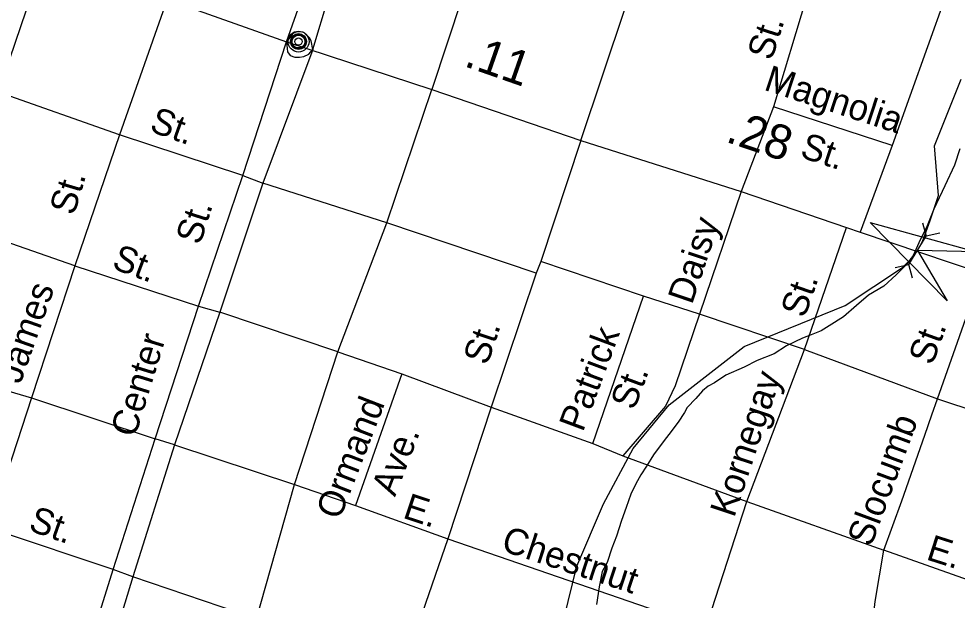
# Model space of a CAD drawing. Extents: x 2206922 to 2357709, y 510027 to 673830.
# Drawn here: x 2298229 to 2301643, y 594801 to 596917 of the extents above; entities that cross this region are included whole.
import ezdxf

# ---------------------------------------------------------------- set-up
doc = ezdxf.new("R2010")
doc.units = 0
for name, color, linetype in [('Exist Civil Demographics Community CELL', 7, 'Continuous'), ('Exist Civil Demographics County Seat CELL', 7, 'Continuous'), ('Exist Hydrographic Misc Water Feature', 7, 'Continuous'), ('Exist Road Non-System Type 51', 7, 'Continuous'), ('Exist Road Non-System Type 51 Label', 7, 'Continuous'), ('Exist Road Primary US Attributed', 7, 'Continuous'), ('Exist Road Primary US Mileage Tenths English Label', 7, 'Continuous'), ('Exist Road Primary US UnDivided 4 Lane Attributed', 7, 'Continuous'), ('Exist Road Secondary Structure Culvert Attributed CELL', 7, 'Continuous'), ('Exist Road Secondary Structure Culvert CELL', 7, 'Continuous'), ('Exist Road Secondary Type 51 Attributed', 7, 'Continuous')]:
    doc.layers.add(name, color=color, linetype=linetype)

msp = doc.modelspace()

# ---------------------------------------------------------------- linework, layer by layer
at = {"layer": 'Exist Civil Demographics Community CELL'}
msp.add_lwpolyline([(2299223.5, 596837.5), (2299223.8, 596839.2), (2299224.3, 596841.2), (2299225.2, 596843.4), (2299226.1, 596845.2), (2299227.1, 596846.9), (2299228.3, 596848.5), (2299229.5, 596849.8), (2299230.9, 596851.2), (2299232.5, 596852.6), (2299234.2, 596853.7), (2299235.7, 596854.6), (2299237.2, 596855.3), (2299238.9, 596856), (2299240.6, 596856.6), (2299241.9, 596856.9), (2299243.4, 596857.2), (2299244.7, 596857.4), (2299246.6, 596857.5), (2299248, 596857.4), (2299249.7, 596857.4), (2299251.2, 596857.1), (2299252.7, 596856.8), (2299254.2, 596856.4), (2299255.8, 596855.8), (2299257.8, 596854.9), (2299259.7, 596853.9), (2299261.3, 596852.8), (2299262.8, 596851.6), (2299263.8, 596850.6), (2299265.1, 596849.3), (2299266.3, 596847.8), (2299267.2, 596846.4), (2299268.2, 596844.9), (2299268.9, 596843.3), (2299269.5, 596841.8), (2299270, 596840.3), (2299270.4, 596838.9), (2299270.7, 596837), (2299270.9, 596835.6), (2299271, 596833.8), (2299270.9, 596832), (2299270.8, 596830.3), (2299270.5, 596828.6), (2299270, 596826.7), (2299269.4, 596824.9), (2299268.7, 596823.4), (2299267.7, 596821.6), (2299266.7, 596819.9), (2299265.7, 596818.5), (2299264.4, 596817.1), (2299262.8, 596815.6), (2299261.3, 596814.3), (2299259.7, 596813.3), (2299258.4, 596812.5), (2299256.3, 596811.5), (2299254.2, 596810.7), (2299252.4, 596810.2), (2299250.3, 596809.8), (2299249, 596809.7), (2299247.6, 596809.6), (2299245.9, 596809.6), (2299244.6, 596809.7), (2299242.9, 596810), (2299241.1, 596810.4), (2299239.7, 596810.8), (2299238.1, 596811.3), (2299236.7, 596811.9), (2299235.5, 596812.6), (2299233.5, 596813.9), (2299231.8, 596815.2), (2299230.3, 596816.5), (2299228.9, 596818), (2299227.9, 596819.2), (2299227, 596820.5), (2299225.8, 596822.7), (2299225.2, 596823.7), (2299224.7, 596825), (2299223.9, 596827.5), (2299223.5, 596829.6), (2299223.3, 596831.2), (2299223.2, 596833.1), (2299223.1, 596834.5), (2299223.3, 596836.5)], close=True, dxfattribs=at)
for centre, radius in [((2299247.1, 596833.7), 28.8), ((2299247, 596833.8), 23.4)]:
    msp.add_circle(centre, radius, dxfattribs=at)
at = {"layer": 'Exist Civil Demographics County Seat CELL'}
for radius in [38, 27.4, 13.2]:
    msp.add_circle((2299247.1, 596833.7), radius, dxfattribs=at)
at = {"layer": 'Exist Hydrographic Misc Water Feature'}
for points in [[(2299915.2, 592987.6), (2300041.9, 593498.2), (2300112.9, 593881.7), (2300119, 594124.8), (2300211.9, 594732.3), (2300259.9, 594924.6), (2300356.9, 595151.7), (2300463.9, 595352.9), (2300595, 595512.5), (2300867.9, 595723.6), (2301235.9, 595873.8), (2301444, 596012.2), (2301472.5, 596039.7), (2301498.8, 596074), (2301517.1, 596106), (2301544.6, 596182.7), (2301575.4, 596273.1), (2301559.9, 596453.9), (2301656.9, 596697.4)], [(2301652.4, 596442.9), (2301632.9, 596384.6), (2301597.7, 596308.4), (2301558.5, 596223.9), (2301533.3, 596163.6), (2301503.8, 596101.5), (2301482.4, 596055.3), (2301456.8, 596021), (2301421.3, 595984.6), (2301376, 595943.9), (2301320.4, 595911.4), (2301276.6, 595872.9), (2301229.2, 595832.7), (2301177.3, 595799.9), (2301148, 595781.6), (2301111.5, 595767.2), (2301079.7, 595755), (2301022.3, 595726.3), (2300976.8, 595697.9), (2300914.9, 595673.2), (2300867.5, 595648.7), (2300801.5, 595620.1), (2300760.2, 595591.8), (2300737.7, 595579.4), (2300716.4, 595563.2), (2300692.6, 595535.1), (2300661.2, 595502.5), (2300651, 595484.6), (2300627.6, 595448.4), (2300593.7, 595404), (2300576.5, 595381.8), (2300538.8, 595329.5), (2300513, 595289.2), (2300492, 595257.1), (2300473.8, 595224.9), (2300456.4, 595186.6), (2300439.1, 595138.6), (2300421.3, 595090.5), (2300403.9, 595034.3), (2300386.2, 594989.9), (2300369.2, 594937.8), (2300351.6, 594906), (2300340.1, 594849.7), (2300330.7, 594785.5)]]:
    msp.add_lwpolyline(points, dxfattribs=at)
at = {"layer": 'Exist Road Non-System Type 51'}
for p, q in [((2299203.8, 596832.4), (2299372.9, 597319.2)), ((2299298.6, 596804.6), (2299448.3, 597296.3)), ((2301166.4, 597233.2), (2300974.9, 596596.2)), ((2299889.4, 597138.6), (2299732, 596658.9)), ((2301625.3, 597067.2), (2301406.1, 596455)), ((2298768.6, 596988.4), (2298595.2, 596494.6)), ((2299044.9, 596346), (2299203.8, 596832.4)), ((2299298.6, 596804.6), (2299117.2, 596319)), ((2298595.2, 596494.6), (2298153.8, 596649.8)), ((2300974.9, 596596.2), (2300857, 596287.6)), ((2301406.1, 596455), (2300974.9, 596596.2)), ((2298595.2, 596494.6), (2298433.2, 596017.8)), ((2299044.9, 596346), (2298595.2, 596494.6)), ((2300273.8, 596473.9), (2300128.3, 596033)), ((2301406.1, 596455), (2301289.7, 596140)), ((2298883.1, 595871.4), (2299044.9, 596346)), ((2299044.9, 596346), (2299117.2, 596319)), ((2299117.2, 596319), (2298960.7, 595849.2)), ((2299568.1, 596174.7), (2299117.2, 596319)), ((2300857, 596287.6), (2300705.9, 595841.8)), ((2298433.2, 596017.8), (2297999.5, 596169.6)), ((2300111.5, 595991), (2299568.1, 596174.7)), ((2301087.7, 595712.8), (2301240.7, 596157.3)), ((2300128.3, 596033), (2300111.5, 595991)), ((2300502.2, 595906.9), (2300128.3, 596033)), ((2298433.2, 596017.8), (2298275.8, 595537.6)), ((2298433.2, 596017.8), (2298883.1, 595871.4)), ((2300111.5, 595991), (2299947.7, 595503.4)), ((2300317.4, 595371), (2300502.2, 595906.9)), ((2300705.9, 595841.8), (2300502.2, 595906.9)), ((2298725.7, 595387.9), (2298883.1, 595871.4)), ((2298883.1, 595871.4), (2298960.7, 595849.2)), ((2298960.7, 595849.2), (2298795.7, 595366.8)), ((2299390.1, 595705.2), (2298960.7, 595849.2)), ((2301087.7, 595712.8), (2300705.9, 595841.8)), ((2299390.1, 595705.2), (2299623.2, 595625.3)), ((2300877.7, 595160), (2301087.7, 595712.8)), ((2301087.7, 595712.8), (2301571.8, 595534.1)), ((2297829.7, 595667.9), (2298275.8, 595537.6)), ((2299623.2, 595625.3), (2299454.1, 595146.1)), ((2299623.2, 595625.3), (2299947.7, 595503.4)), ((2298275.8, 595537.6), (2298120.7, 595064.1)), ((2298275.8, 595537.6), (2298725.7, 595387.9)), ((2301571.8, 595534.1), (2302025.5, 595380.7)), ((2299947.7, 595503.4), (2299790.2, 595024.2)), ((2299947.7, 595503.4), (2300317.4, 595371)), ((2298572.8, 594913.3), (2298725.7, 595387.9)), ((2298795.7, 595366.8), (2298725.7, 595387.9)), ((2298795.7, 595366.8), (2298643.7, 594886.7)), ((2298795.7, 595366.8), (2299232.5, 595221.8)), ((2300317.4, 595371), (2300426.6, 595326.9)), ((2300426.6, 595326.9), (2300877.7, 595160)), ((2299232.5, 595221.8), (2299454.1, 595146.1)), ((2299454.1, 595146.1), (2299790.2, 595024.2)), ((2300728.6, 594701.9), (2300877.7, 595160)), ((2300877.7, 595160), (2301376.5, 594983.5)), ((2298572.8, 594913.3), (2298120.7, 595064.1)), ((2299790.2, 595024.2), (2299625.3, 594547.1)), ((2299790.2, 595024.2), (2300728.6, 594701.9)), ((2301836.5, 594819.6), (2301376.5, 594983.5)), ((2298424.3, 594440.9), (2298572.8, 594913.3)), ((2298643.7, 594886.7), (2298572.8, 594913.3)), ((2298643.7, 594886.7), (2298501.5, 594414.7)), ((2299093.7, 594733.7), (2298643.7, 594886.7))]:
    msp.add_line(p, q, dxfattribs=at)
for points in [[(2299298.6, 596804.6), (2299292.7, 596836), (2299287.1, 596847.9), (2299273.7, 596859.5), (2299265.8, 596866.4), (2299251.4, 596869.2), (2299238.2, 596868.4), (2299226.4, 596862.5), (2299203.8, 596832.4)], [(2299203.8, 596832.4), (2299206.7, 596796.5), (2299216.6, 596782.7), (2299233.9, 596777.3), (2299250.2, 596777.5), (2299266.2, 596779.7), (2299284.3, 596788.3), (2299298.6, 596804.6)], [(2300966.5, 592191.3), (2301054.9, 592820.1), (2301080.5, 592998.1), (2301094.4, 593095.8), (2301112.9, 593197.1), (2301173.8, 593630), (2301183.3, 593726.7), (2301208.5, 593880.1), (2301254.7, 594184.9), (2301300.9, 594508.5), (2301309.3, 594575.8), (2301315.6, 594598.9), (2301332.4, 594683), (2301345, 594796.5), (2301376.5, 594983.5), (2301441.6, 595162.1), (2301525.6, 595401.7), (2301550.8, 595475.3), (2301571.8, 595534.1), (2301732.2, 595990.5)], [(2300705.9, 595841.8), (2300617.7, 595581.2), (2300582, 595507.6), (2300426.6, 595326.9)]]:
    msp.add_lwpolyline(points, dxfattribs=at)
at = {"layer": 'Exist Road Primary US Attributed'}
for points in [[(2300273.8, 596473.9), (2300435.5, 596955.8), (2300588.8, 597420.3), (2300752.1, 597907.5), (2300906.4, 598365.8), (2301013.4, 598691.8), (2301154.3, 599121.4)], [(2297344.9, 594258.4), (2297513.6, 594740.8), (2297681.8, 595206.7), (2297811, 595596.2), (2297829.7, 595667.9), (2297999.5, 596169.6), (2298153.8, 596649.8), (2298318.4, 597128.8)], [(2298318.4, 597128.8), (2298768.6, 596988.4), (2299203.8, 596832.4)]]:
    msp.add_lwpolyline(points, dxfattribs=at)
at = {"layer": 'Exist Road Primary US UnDivided 4 Lane Attributed'}
for p, q in [((2299203.8, 596832.4), (2299732, 596658.9)), ((2299732, 596658.9), (2300273.8, 596473.9))]:
    msp.add_line(p, q, dxfattribs=at)
msp.add_lwpolyline([(2300273.8, 596473.9), (2300857, 596287.6), (2301240.7, 596157.3), (2301289.7, 596140), (2301732.2, 595990.5), (2303153.4, 595526.8)], dxfattribs=at)
at = {"layer": 'Exist Road Secondary Structure Culvert Attributed CELL'}
msp.add_lwpolyline([(2301607.1, 595890.4), (2301326.4, 596175.2), (2301712, 596068.9), (2301498.8, 596074)], close=True, dxfattribs=at)
at = {"layer": 'Exist Road Secondary Structure Culvert CELL'}
for p, q in [((2301517.1, 596174.6), (2301530.4, 596125.6)), ((2301467.3, 596022.4), (2301530.4, 596125.6)), ((2301580, 596136.1), (2301530.4, 596125.6)), ((2301417.6, 596011.8), (2301467.3, 596022.4)), ((2301480.5, 595973.4), (2301467.3, 596022.4))]:
    msp.add_line(p, q, dxfattribs=at)
at = {"layer": 'Exist Road Secondary Type 51 Attributed'}
msp.add_lwpolyline([(2298244.3, 592237.4), (2298354.6, 592573.7), (2298408, 592722.9), (2298408.5, 592724.2), (2298415.2, 592743.1), (2298415.8, 592744.8), (2298476.4, 592914.1), (2298766.3, 593788.4), (2298939, 594267.6), (2299093.7, 594733.7), (2299232.5, 595221.8), (2299390.1, 595705.2), (2299568.1, 596174.7), (2299732, 596658.9)], dxfattribs=at)

# ---------------------------------------------------------------- texts
at = {"layer": 'Exist Road Non-System Type 51 Label'}
for s, rotation, p in [('St.', 72.1918, (2300967.9, 596761)), ('Magnolia', 341.8683, (2300936.2, 596659.1)), ('St.', 340.2035, (2298700.8, 596508.9)), ('St.', 341.8683, (2301067.2, 596414.2)), ('St.', 73.303, (2298430.3, 596197.9)), ('St.', 72.3346, (2298888.8, 596090.3)), ('Daisy', 71.4669, (2300678.2, 595873.9)), ('St.', 339.4269, (2298564, 596010)), ('St.', 70.7068, (2301088, 595824.5)), ('James', 70.474, (2298235.1, 595584.3)), ('St.', 71.3233, (2299933.8, 595652.7)), ('Patrick', 69.54, (2300281.2, 595410)), ('St.', 70.154, (2301552.8, 595652.6)), ('Center', 72.8763, (2298652.2, 595389.5)), ('St.', 69.54, (2300468.2, 595489.1)), ('Kornegay', 71.6062, (2300831.8, 595098.6)), ('Ormand', 68.8241, (2299396.5, 595089.9)), ('Slocumb', 69.6747, (2301329.5, 594991.8)), ('Ave.', 68.8241, (2299597.9, 595175)), ('E.', 341.7, (2299622.6, 595101.8)), ('St.', 340.6683, (2298260.7, 595056.4)), ('Chestnut', 341.787, (2299979.9, 594983)), ('E.', 342.2542, (2301526.5, 594950.4))]:
    msp.add_text(s, height=95, rotation=rotation, dxfattribs=at).set_placement(p)
at = {"layer": 'Exist Road Primary US Mileage Tenths English Label'}
for s, rotation, p in [('.11', 340.7284, (2299845, 596745.4)), ('.28', 341.4068, (2300796.8, 596470.2))]:
    msp.add_text(s, height=125, rotation=rotation, dxfattribs=at).set_placement(p)

doc.saveas('drawing.dxf')
